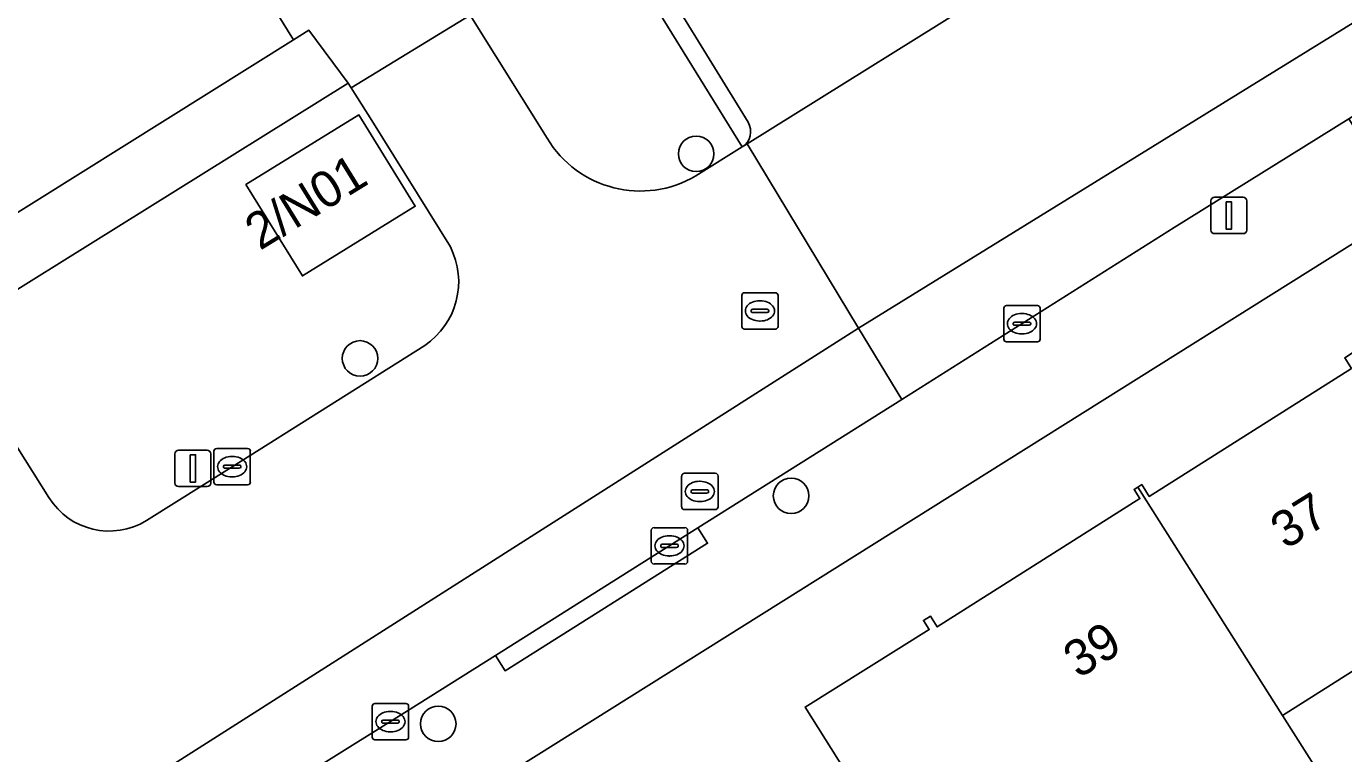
# Model space of a CAD drawing. Extents: x 159279 to 160377, y 384531 to 385888.
# Drawn here: x 159591.51 to 159627.77, y 385318.29 to 385338.32 of the extents above; entities that cross this region are included whole.
import ezdxf

# ---------------------------------------------------------------- set-up
doc = ezdxf.new("R2010")
doc.units = 0
for name, color, linetype in [('IMGEO_Boom', 7, 'Continuous'), ('IMGEO_Erf', 7, 'Continuous'), ('IMGEO_Groenvoorziening', 7, 'Continuous'), ('IMGEO_Kolk', 7, 'Continuous'), ('IMGEO_Lichtmast', 7, 'Continuous'), ('IMGEO_Pand', 7, 'Continuous'), ('IMGEO_Pand_nummerreeks', 7, 'Continuous'), ('IMGEO_Parkeervlak_open', 7, 'Continuous'), ('IMGEO_Rijbaan_lokaal_open', 7, 'Continuous'), ('IMGEO_Rioolput', 7, 'Continuous'), ('IMGEO_Voetpad_open', 7, 'Continuous')]:
    doc.layers.add(name, color=color, linetype=linetype)

msp = doc.modelspace()

# ---------------------------------------------------------------- linework, layer by layer
at = {"layer": 'IMGEO_Boom'}
for centre in [(159609.948, 385334.806), (159600.695, 385329.173), (159612.562, 385325.39), (159602.848, 385319.109)]:
    msp.add_circle(centre, 0.489, dxfattribs=at)
at = {"layer": 'IMGEO_Erf'}
for points in [[(159653.846, 385348.536), (159590.968, 385309.084), (159587.031, 385306.614)], [(159614.943, 385316.406), (159612.948, 385319.573), (159616.365, 385321.706), (159616.206, 385321.957), (159616.398, 385322.079), (159616.587, 385321.781), (159622.166, 385325.314), (159622.007, 385325.565), (159622.11, 385325.63), (159622.217, 385325.697), (159622.424, 385325.371), (159627.993, 385328.898), (159627.807, 385329.191), (159628.074, 385329.359), (159630.749, 385325.135), (159632.036, 385323.102), (159626.095, 385319.34), (159627.433, 385317.228)]]:
    msp.add_lwpolyline(points, dxfattribs=at)
at = {"layer": 'IMGEO_Groenvoorziening'}
for points in [[(159625.098, 385348.751), (159625.499, 385348.113), (159627.402, 385345.101), (159628.319, 385345.666), (159624.51, 385351.792), (159603.631, 385338.78), (159603.728, 385338.622), (159605.845, 385335.24)], [(159588.331, 385331.359), (159598.867, 385337.949), (159598.131, 385339.143), (159592.247, 385338.952), (159592.174, 385341.298), (159590.849, 385341.253)], [(159609.941, 385334.203), (159611.219, 385334.995), (159608.92, 385338.708)], [(159603.181, 385332.247), (159601.016, 385335.722), (159600.453, 385336.627), (159600.372, 385336.757), (159589.295, 385329.853), (159589.962, 385328.78), (159592.131, 385325.342)], [(159594.812, 385324.707), (159597.174, 385326.192), (159602.48, 385329.533)]]:
    msp.add_lwpolyline(points, dxfattribs=at)
msp.add_lwpolyline([(159597.553, 385333.962), (159600.662, 385335.88), (159602.216, 385333.361), (159599.107, 385331.443)], close=True, dxfattribs=at)
for centre, radius, start, end in [((159608.412, 385336.771), 2.989, 210.8156, 300.7699), ((159601.289, 385331.288), 2.121, 304.1674, 26.8678), ((159593.79, 385326.369), 1.951, 211.7561, 301.5938)]:
    msp.add_arc(centre, radius, start, end, dxfattribs=at)
at = {"layer": 'IMGEO_Kolk'}
for p, q in [((159618.493, 385330.629), (159619.345, 385330.629)), ((159618.418, 385329.703), (159618.418, 385330.555)), ((159618.906, 385330.409), (159618.931, 385330.409)), ((159619.419, 385330.555), (159619.419, 385329.703)), ((159618.677, 385330.123), (159618.677, 385330.135)), ((159619.115, 385330.086), (159618.717, 385330.086)), ((159618.72, 385330.172), (159619.118, 385330.172)), ((159619.161, 385330.135), (159619.161, 385330.123)), ((159619.345, 385329.629), (159618.493, 385329.629)), ((159618.929, 385329.849), (159618.904, 385329.849)), ((159596.748, 385326.692), (159597.6, 385326.692)), ((159596.673, 385325.766), (159596.673, 385326.618)), ((159597.161, 385326.472), (159597.186, 385326.472)), ((159597.674, 385326.618), (159597.674, 385325.766)), ((159596.932, 385326.186), (159596.932, 385326.198)), ((159597.37, 385326.149), (159596.972, 385326.149)), ((159596.975, 385326.235), (159597.373, 385326.235)), ((159597.184, 385325.912), (159597.159, 385325.912)), ((159597.416, 385326.198), (159597.416, 385326.186)), ((159609.549, 385325.083), (159609.549, 385325.935)), ((159609.624, 385326.009), (159610.476, 385326.009)), ((159610.55, 385325.935), (159610.55, 385325.083)), ((159597.6, 385325.692), (159596.748, 385325.692)), ((159609.851, 385325.552), (159610.249, 385325.552)), ((159610.037, 385325.789), (159610.062, 385325.789)), ((159609.808, 385325.503), (159609.808, 385325.515)), ((159610.246, 385325.466), (159609.848, 385325.466)), ((159610.06, 385325.229), (159610.035, 385325.229)), ((159610.292, 385325.515), (159610.292, 385325.503)), ((159610.476, 385325.009), (159609.624, 385325.009)), ((159608.788, 385324.512), (159609.64, 385324.512)), ((159608.713, 385323.586), (159608.713, 385324.438)), ((159609.201, 385324.292), (159609.226, 385324.292)), ((159609.714, 385324.438), (159609.714, 385323.586)), ((159608.972, 385324.006), (159608.972, 385324.018)), ((159609.41, 385323.969), (159609.012, 385323.969)), ((159609.015, 385324.055), (159609.413, 385324.055)), ((159609.456, 385324.018), (159609.456, 385324.006)), ((159609.64, 385323.512), (159608.788, 385323.512)), ((159609.224, 385323.732), (159609.199, 385323.732)), ((159601.031, 385318.745), (159601.031, 385319.597)), ((159601.106, 385319.671), (159601.958, 385319.671)), ((159601.519, 385319.451), (159601.544, 385319.451)), ((159602.032, 385319.597), (159602.032, 385318.745)), ((159601.29, 385319.165), (159601.29, 385319.177)), ((159601.728, 385319.128), (159601.33, 385319.128)), ((159601.333, 385319.214), (159601.731, 385319.214)), ((159601.774, 385319.177), (159601.774, 385319.165)), ((159601.958, 385318.671), (159601.106, 385318.671)), ((159601.542, 385318.891), (159601.517, 385318.891))]:
    msp.add_line(p, q, dxfattribs=at)
for points in [[(159618.493, 385330.629), (159619.345, 385330.629)], [(159618.418, 385329.703), (159618.418, 385330.555)], [(159619.419, 385330.555), (159619.419, 385329.703)], [(159619.345, 385329.629), (159618.493, 385329.629)], [(159596.748, 385326.692), (159597.6, 385326.692)], [(159596.673, 385325.766), (159596.673, 385326.618)], [(159597.674, 385326.618), (159597.674, 385325.766)], [(159609.549, 385325.083), (159609.549, 385325.935)], [(159609.624, 385326.009), (159610.476, 385326.009)], [(159610.55, 385325.935), (159610.55, 385325.083)], [(159597.6, 385325.692), (159596.748, 385325.692)], [(159610.476, 385325.009), (159609.624, 385325.009)], [(159608.788, 385324.512), (159609.64, 385324.512)], [(159608.713, 385323.586), (159608.713, 385324.438)], [(159609.714, 385324.438), (159609.714, 385323.586)], [(159609.64, 385323.512), (159608.788, 385323.512)], [(159601.031, 385318.745), (159601.031, 385319.597)], [(159601.106, 385319.671), (159601.958, 385319.671)], [(159602.032, 385319.597), (159602.032, 385318.745)], [(159601.958, 385318.671), (159601.106, 385318.671)]]:
    msp.add_lwpolyline(points, dxfattribs=at)
for centre, radius, start, end in [((159618.495, 385330.553), 0.0765, 91.552, 178.448), ((159618.495, 385330.553), 0.0765, 91.552, 178.448), ((159619.343, 385330.553), 0.0765, 1.552, 88.448), ((159619.343, 385330.553), 0.0765, 1.552, 88.448), ((159618.717, 385330.132), 0.0403, 85.8775, 175.7526), ((159618.714, 385330.122), 0.0366, 178.938, 274.7102), ((159619.118, 385330.129), 0.043, 264.8664, 352.4533), ((159619.122, 385330.134), 0.0386, 1.7309, 96.639), ((159618.495, 385329.705), 0.0765, 181.552, 268.448), ((159618.495, 385329.705), 0.0765, 181.552, 268.448), ((159619.343, 385329.705), 0.0765, 271.552, 358.448), ((159619.343, 385329.705), 0.0765, 271.552, 358.448), ((159596.75, 385326.616), 0.0765, 91.552, 178.448), ((159596.75, 385326.616), 0.0765, 91.552, 178.448), ((159597.598, 385326.616), 0.0765, 1.552, 88.448), ((159597.598, 385326.616), 0.0765, 1.552, 88.448), ((159596.972, 385326.195), 0.0403, 85.8775, 175.7526), ((159596.969, 385326.185), 0.0366, 178.938, 274.7102), ((159597.373, 385326.192), 0.043, 264.8664, 352.4533), ((159597.377, 385326.197), 0.0386, 1.7309, 96.639), ((159609.626, 385325.933), 0.0765, 91.552, 178.448), ((159609.626, 385325.933), 0.0765, 91.552, 178.448), ((159610.474, 385325.933), 0.0765, 1.552, 88.448), ((159610.474, 385325.933), 0.0765, 1.552, 88.448), ((159596.75, 385325.768), 0.0765, 181.552, 268.448), ((159596.75, 385325.768), 0.0765, 181.552, 268.448), ((159597.598, 385325.768), 0.0765, 271.552, 358.448), ((159597.598, 385325.768), 0.0765, 271.552, 358.448), ((159609.848, 385325.512), 0.0403, 85.8775, 175.7526), ((159610.253, 385325.514), 0.0386, 1.7309, 96.639), ((159609.845, 385325.502), 0.0366, 178.938, 274.7102), ((159610.249, 385325.509), 0.043, 264.8664, 352.4533), ((159609.626, 385325.085), 0.0765, 181.552, 268.448), ((159609.626, 385325.085), 0.0765, 181.552, 268.448), ((159610.474, 385325.085), 0.0765, 271.552, 358.448), ((159610.474, 385325.085), 0.0765, 271.552, 358.448), ((159608.79, 385324.436), 0.0765, 91.552, 178.448), ((159608.79, 385324.436), 0.0765, 91.552, 178.448), ((159609.638, 385324.436), 0.0765, 1.552, 88.448), ((159609.638, 385324.436), 0.0765, 1.552, 88.448), ((159609.012, 385324.015), 0.0403, 85.8775, 175.7526), ((159609.009, 385324.005), 0.0366, 178.938, 274.7102), ((159609.413, 385324.012), 0.043, 264.8664, 352.4533), ((159609.417, 385324.017), 0.0386, 1.7309, 96.639), ((159608.79, 385323.588), 0.0765, 181.552, 268.448), ((159608.79, 385323.588), 0.0765, 181.552, 268.448), ((159609.638, 385323.588), 0.0765, 271.552, 358.448), ((159609.638, 385323.588), 0.0765, 271.552, 358.448), ((159601.108, 385319.595), 0.0765, 91.552, 178.448), ((159601.108, 385319.595), 0.0765, 91.552, 178.448), ((159601.956, 385319.595), 0.0765, 1.552, 88.448), ((159601.956, 385319.595), 0.0765, 1.552, 88.448), ((159601.33, 385319.174), 0.0403, 85.8775, 175.7526), ((159601.327, 385319.164), 0.0366, 178.938, 274.7102), ((159601.731, 385319.171), 0.043, 264.8664, 352.4533), ((159601.735, 385319.176), 0.0386, 1.7309, 96.639), ((159601.108, 385318.747), 0.0765, 181.552, 268.448), ((159601.108, 385318.747), 0.0765, 181.552, 268.448), ((159601.956, 385318.747), 0.0765, 271.552, 358.448), ((159601.956, 385318.747), 0.0765, 271.552, 358.448)]:
    msp.add_arc(centre, radius, start, end, dxfattribs=at)
for centre, major_axis, ratio, start_param, end_param in [((159618.905, 385330.129), (-0.387, 0.002), 0.722429, 4.712389, 7.853982), ((159618.93, 385330.129), (-0.39, 0.002), 0.717154, 1.570796, 4.712389), ((159597.16, 385326.192), (-0.387, 0.002), 0.722429, 4.712389, 7.853982), ((159597.185, 385326.192), (-0.39, 0.002), 0.717154, 1.570796, 4.712389), ((159610.036, 385325.509), (-0.387, 0.002), 0.722429, 4.712389, 7.853982), ((159610.061, 385325.509), (-0.39, 0.002), 0.717154, 1.570796, 4.712389), ((159609.2, 385324.012), (-0.387, 0.002), 0.722429, 4.712389, 7.853982), ((159609.225, 385324.012), (-0.39, 0.002), 0.717154, 1.570796, 4.712389), ((159601.518, 385319.171), (-0.387, 0.002), 0.722429, 4.712389, 7.853982), ((159601.543, 385319.171), (-0.39, 0.002), 0.717154, 1.570796, 4.712389)]:
    msp.add_ellipse(centre, major_axis=major_axis, ratio=ratio, start_param=start_param, end_param=end_param, dxfattribs=at)
at = {"layer": 'IMGEO_Lichtmast'}
for p, q in [((159624.218, 385333.609), (159625.008, 385333.609)), ((159625.008, 385333.609), (159624.218, 385333.609)), ((159624.118, 385332.709), (159624.118, 385333.509)), ((159624.118, 385333.509), (159624.118, 385332.709)), ((159625.108, 385333.509), (159625.108, 385332.709)), ((159625.108, 385332.709), (159625.108, 385333.509)), ((159625.008, 385332.609), (159624.218, 385332.609)), ((159624.218, 385332.609), (159625.008, 385332.609)), ((159595.698, 385326.643), (159596.488, 385326.643)), ((159596.488, 385326.643), (159595.698, 385326.643)), ((159595.598, 385325.743), (159595.598, 385326.543)), ((159595.598, 385326.543), (159595.598, 385325.743)), ((159596.588, 385326.543), (159596.588, 385325.743)), ((159596.588, 385325.743), (159596.588, 385326.543)), ((159596.488, 385325.643), (159595.698, 385325.643)), ((159595.698, 385325.643), (159596.488, 385325.643))]:
    msp.add_line(p, q, dxfattribs=at)
for points in [[(159624.538, 385333.484), (159624.688, 385333.484), (159624.688, 385332.734), (159624.538, 385332.734), (159624.538, 385333.484)], [(159596.018, 385326.518), (159596.168, 385326.518), (159596.168, 385325.768), (159596.018, 385325.768), (159596.018, 385326.518)]]:
    msp.add_lwpolyline(points, dxfattribs=at)
for centre, start, end in [((159624.218, 385333.509), 90, 180), ((159624.218, 385333.509), 90, 180), ((159625.008, 385333.509), 0, 90), ((159625.008, 385333.509), 360, 90), ((159624.218, 385332.709), 180, 270), ((159624.218, 385332.709), 180, 270), ((159625.008, 385332.709), 270, 0), ((159625.008, 385332.709), 270, 0), ((159595.698, 385326.543), 90, 180), ((159595.698, 385326.543), 90, 180), ((159596.488, 385326.543), 0, 90), ((159596.488, 385326.543), 360, 90), ((159595.698, 385325.743), 180, 270), ((159595.698, 385325.743), 180, 270), ((159596.488, 385325.743), 270, 0), ((159596.488, 385325.743), 270, 0)]:
    msp.add_arc(centre, 0.1, start, end, dxfattribs=at)
at = {"layer": 'IMGEO_Pand'}
for points in [[(159602.216, 385333.361), (159600.662, 385335.88), (159597.553, 385333.962), (159599.107, 385331.443)], [(159626.095, 385319.34), (159632.036, 385323.102), (159630.749, 385325.135), (159628.074, 385329.359), (159627.807, 385329.191), (159627.993, 385328.898), (159622.424, 385325.371), (159622.217, 385325.697), (159622.11, 385325.63)], [(159622.11, 385325.63), (159622.007, 385325.565), (159622.166, 385325.314), (159616.587, 385321.781), (159616.398, 385322.079), (159616.206, 385321.957), (159616.365, 385321.706), (159612.948, 385319.573), (159614.943, 385316.406), (159616.768, 385313.509), (159617.013, 385313.675), (159617.234, 385313.349), (159618.457, 385311.543), (159621.558, 385313.507), (159627.433, 385317.228), (159626.095, 385319.34)]]:
    msp.add_lwpolyline(points, close=True, dxfattribs=at)
at = {"layer": 'IMGEO_Parkeervlak_open'}
for points in [[(159674.245, 385364.795), (159676.855, 385366.432), (159694.511, 385377.51), (159695.635, 385378.201), (159694.578, 385379.919), (159693.538, 385379.269), (159644.265, 385348.476), (159640.215, 385345.938), (159614.419, 385330.007), (159615.607, 385328.042), (159623.113, 385332.775), (159627.92, 385335.769), (159633.896, 385339.491), (159641.334, 385344.123), (159645.375, 385346.64), (159647.218, 385347.788), (159651.347, 385350.386), (159659.021, 385355.215)], [(159604.422, 385320.992), (159609.996, 385324.505), (159615.607, 385328.042), (159614.419, 385330.007), (159588.255, 385313.356), (159589.359, 385311.576), (159602.004, 385319.467)]]:
    msp.add_lwpolyline(points, close=True, dxfattribs=at)
for points in [[(159611.219, 385334.995), (159611.352, 385335.08), (159618.688, 385339.659), (159627.402, 385345.101)], [(159609.38, 385338.929), (159611.379, 385335.677)]]:
    msp.add_lwpolyline(points, dxfattribs=at)
msp.add_arc((159610.936, 385335.421), 0.511, 303.5566, 30.0373, dxfattribs=at)
at = {"layer": 'IMGEO_Rijbaan_lokaal_open'}
for points in [[(159571.683, 385381.626), (159573.925, 385378.018), (159575.546, 385375.339), (159582.127, 385364.81), (159583.549, 385362.552), (159590.116, 385351.973), (159591.531, 385349.672), (159598.131, 385339.143), (159598.867, 385337.949), (159599.289, 385338.209), (159600.372, 385336.757), (159600.453, 385336.627), (159603.728, 385338.622), (159603.631, 385338.78), (159602.195, 385341.102)], [(159647.441, 385357.57), (159646.475, 385356.966), (159641.141, 385353.643), (159637.039, 385351.087), (159630.352, 385346.921), (159629.355, 385346.306), (159628.319, 385345.666), (159627.402, 385345.101), (159618.688, 385339.659), (159611.352, 385335.08), (159614.419, 385330.007), (159640.215, 385345.938), (159644.265, 385348.476), (159693.538, 385379.269)], [(159605.845, 385335.24), (159603.728, 385338.622), (159600.453, 385336.627), (159601.016, 385335.722), (159603.181, 385332.247)], [(159585.894, 385319.144), (159585.027, 385318.557), (159588.255, 385313.356), (159614.419, 385330.007), (159611.352, 385335.08)], [(159611.352, 385335.08), (159611.219, 385334.995), (159609.941, 385334.203)], [(159602.48, 385329.533), (159597.174, 385326.192), (159594.812, 385324.707)], [(159592.131, 385325.342), (159589.962, 385328.78), (159586.995, 385326.924), (159587.57, 385326.03)]]:
    msp.add_lwpolyline(points, dxfattribs=at)
for centre, radius, start, end in [((159608.412, 385336.771), 2.989, 210.8156, 300.7699), ((159601.289, 385331.288), 2.121, 304.1674, 26.8678), ((159593.79, 385326.369), 1.951, 211.7561, 301.5938)]:
    msp.add_arc(centre, radius, start, end, dxfattribs=at)
at = {"layer": 'IMGEO_Rioolput'}
for p, q in [((159611.204, 385330.056), (159611.204, 385330.908)), ((159611.279, 385330.982), (159612.131, 385330.982)), ((159611.692, 385330.762), (159611.717, 385330.762)), ((159612.205, 385330.908), (159612.205, 385330.056)), ((159611.463, 385330.476), (159611.463, 385330.488)), ((159611.901, 385330.439), (159611.503, 385330.439)), ((159611.506, 385330.525), (159611.904, 385330.525)), ((159611.947, 385330.488), (159611.947, 385330.476)), ((159612.131, 385329.982), (159611.279, 385329.982)), ((159611.715, 385330.202), (159611.69, 385330.202))]:
    msp.add_line(p, q, dxfattribs=at)
for points in [[(159611.204, 385330.056), (159611.204, 385330.908)], [(159611.279, 385330.982), (159612.131, 385330.982)], [(159612.205, 385330.908), (159612.205, 385330.056)], [(159612.131, 385329.982), (159611.279, 385329.982)]]:
    msp.add_lwpolyline(points, dxfattribs=at)
for centre, radius, start, end in [((159611.281, 385330.906), 0.0765, 91.552, 178.448), ((159611.281, 385330.906), 0.0765, 91.552, 178.448), ((159612.129, 385330.906), 0.0765, 1.552, 88.448), ((159612.129, 385330.906), 0.0765, 1.552, 88.448), ((159611.503, 385330.485), 0.0403, 85.8775, 175.7526), ((159611.5, 385330.475), 0.0366, 178.938, 274.7102), ((159611.904, 385330.482), 0.043, 264.8664, 352.4533), ((159611.908, 385330.487), 0.0386, 1.7309, 96.639), ((159611.281, 385330.058), 0.0765, 181.552, 268.448), ((159611.281, 385330.058), 0.0765, 181.552, 268.448), ((159612.129, 385330.058), 0.0765, 271.552, 358.448), ((159612.129, 385330.058), 0.0765, 271.552, 358.448)]:
    msp.add_arc(centre, radius, start, end, dxfattribs=at)
for centre, major_axis, ratio, start_param, end_param in [((159611.691, 385330.482), (-0.387, 0.002), 0.722429, 4.712389, 7.853982), ((159611.716, 385330.482), (-0.39, 0.002), 0.717154, 1.570796, 4.712389)]:
    msp.add_ellipse(centre, major_axis=major_axis, ratio=ratio, start_param=start_param, end_param=end_param, dxfattribs=at)
at = {"layer": 'IMGEO_Voetpad_open'}
for points in [[(159647.218, 385347.788), (159645.375, 385346.64), (159641.334, 385344.123), (159633.896, 385339.491), (159634.16, 385339.067), (159628.184, 385335.345), (159627.92, 385335.769), (159623.113, 385332.775), (159615.607, 385328.042), (159609.996, 385324.505), (159610.262, 385324.083), (159604.688, 385320.57), (159604.422, 385320.992), (159602.004, 385319.467), (159589.359, 385311.576), (159590.968, 385309.084), (159653.846, 385348.536)], [(159608.92, 385338.708), (159611.219, 385334.995)], [(159611.379, 385335.677), (159609.38, 385338.929)]]:
    msp.add_lwpolyline(points, dxfattribs=at)
for points in [[(159600.372, 385336.757), (159599.289, 385338.209), (159598.867, 385337.949), (159588.331, 385331.359), (159589.295, 385329.853)], [(159609.996, 385324.505), (159604.422, 385320.992), (159604.688, 385320.57), (159610.262, 385324.083)]]:
    msp.add_lwpolyline(points, close=True, dxfattribs=at)
msp.add_arc((159610.936, 385335.421), 0.511, 303.5566, 30.0373, dxfattribs=at)

# ---------------------------------------------------------------- texts
at = {"layer": 'IMGEO_Pand_nummerreeks'}
for s, rotation, p in [('2/N01', 31.6132, (159597.938, 385332.13)), ('37', 31.9629, (159626.178, 385323.898)), ('39', 31.9653, (159620.475, 385320.34))]:
    msp.add_text(s, height=1, rotation=rotation, dxfattribs=at).set_placement(p)

doc.saveas('drawing.dxf')
